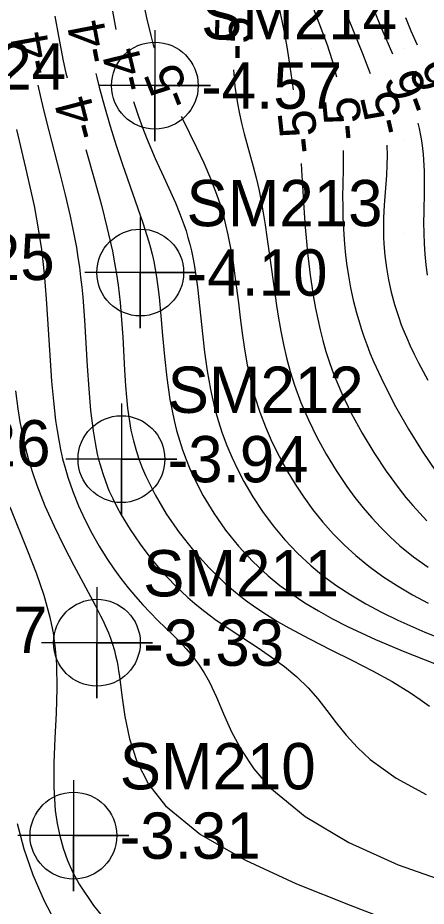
# Model space of a CAD drawing. Extents: x 2602990 to 2605851, y 618069 to 619180.
# Drawn here: x 2604114.15 to 2604136.23, y 618573.65 to 618621.63 of the extents above; entities that cross this region are included whole.
import ezdxf

# ---------------------------------------------------------------- set-up
doc = ezdxf.new("R2010")
doc.units = 0
for name, color, linetype in [('Default', 7, 'Continuous'), ('DTM Contours Major', 7, 'Continuous'), ('DTM Contours Major Text', 7, 'Continuous'), ('DTM Contours Minor', 7, 'Continuous'), ('DTM Contours Minor Text', 7, 'Continuous'), ('Exist DTM Breakline', 7, 'Continuous'), ('Exist DTM Regular Point Underwater CELL', 7, 'Continuous'), ('Exist DTM Regular Point Underwater Cogo Elevation', 7, 'Continuous'), ('Exist DTM Regular Point Underwater Cogo Number', 7, 'Continuous'), ('Exist DTM Scan Elevation Point', 7, 'Continuous')]:
    doc.layers.add(name, color=color, linetype=linetype)

# ---------------------------------------------------------------- blocks, each defined once
blk = doc.blocks.new('POINT_DISPLAY')
at = {"layer": 'Default'}
blk.add_line((0, 0), (0, 0), dxfattribs=at)

msp = doc.modelspace()

# ---------------------------------------------------------------- linework, layer by layer
at = {"layer": 'DTM Contours Major'}
for points in [[(2604116.16, 618621.717), (2604116.348, 618620.648), (2604116.477, 618619.979), (2604116.612, 618619.314), (2604116.756, 618618.649), (2604116.814, 618618.396)], [(2604117.825, 618614.526), (2604118.313, 618612.803), (2604118.666, 618611.518), (2604118.988, 618610.253), (2604119.263, 618609.022), (2604119.381, 618608.404), (2604119.482, 618607.796), (2604119.568, 618607.196), (2604119.677, 618606.249), (2604119.758, 618605.314), (2604119.819, 618604.394), (2604119.918, 618602.61), (2604119.973, 618601.752), (2604120.022, 618601.144), (2604120.084, 618600.546), (2604120.164, 618599.956), (2604120.267, 618599.371), (2604120.397, 618598.789), (2604120.56, 618598.206), (2604120.706, 618597.766), (2604120.874, 618597.322), (2604121.066, 618596.872), (2604121.567, 618595.869), (2604122.172, 618594.851), (2604122.868, 618593.84), (2604123.643, 618592.858), (2604124.485, 618591.926), (2604125.381, 618591.065), (2604125.913, 618590.613), (2604126.459, 618590.187), (2604127.021, 618589.785), (2604127.597, 618589.403), (2604128.189, 618589.038), (2604128.798, 618588.686), (2604129.917, 618588.085), (2604131.063, 618587.506), (2604132.208, 618586.937), (2604133.326, 618586.368), (2604134.39, 618585.788), (2604135.374, 618585.186), (2604135.898, 618584.824), (2604136.398, 618584.457)]]:
    msp.add_lwpolyline(points, dxfattribs=at)
at = {"layer": 'DTM Contours Minor'}
for points in [[(2604120.894, 618622.692), (2604121.109, 618621.63), (2604121.336, 618620.683), (2604121.476, 618620.173), (2604121.522, 618620.018)], [(2604128.302, 618622.043), (2604128.43, 618621.466), (2604128.567, 618620.766), (2604128.688, 618620.068), (2604128.798, 618619.365), (2604128.975, 618618.147), (2604129.03, 618617.736)], [(2604130.087, 618622.259), (2604130.625, 618620.841), (2604130.867, 618620.167), (2604130.982, 618619.826), (2604131.152, 618619.277), (2604131.231, 618618.995), (2604131.305, 618618.707), (2604131.367, 618618.442)], [(2604131.656, 618622.489), (2604132.002, 618621.613), (2604132.777, 618619.707), (2604133.02, 618619.093), (2604133.193, 618618.634)], [(2604119.275, 618622), (2604119.453, 618621.003)], [(2604133.434, 618621.981), (2604133.815, 618621.061), (2604134.398, 618619.689)], [(2604135.1, 618621.648), (2604135.4, 618620.925), (2604135.727, 618620.173)], [(2604125.813, 618618.815), (2604125.841, 618618.397), (2604125.886, 618617.928), (2604125.946, 618617.462), (2604126.02, 618617), (2604126.108, 618616.539), (2604126.241, 618615.951), (2604126.391, 618615.363), (2604126.876, 618613.595), (2604127.028, 618612.999), (2604127.171, 618612.37), (2604127.299, 618611.736), (2604127.414, 618611.097), (2604127.519, 618610.456), (2604127.616, 618609.813), (2604127.845, 618608.159), (2604128.057, 618606.621), (2604128.135, 618606.097), (2604128.243, 618605.407), (2604128.365, 618604.704), (2604128.506, 618603.991), (2604128.673, 618603.267), (2604128.869, 618602.534), (2604129.101, 618601.795), (2604129.449, 618600.856), (2604129.855, 618599.916), (2604130.313, 618598.984), (2604130.817, 618598.068), (2604131.36, 618597.178), (2604131.937, 618596.322), (2604132.369, 618595.734), (2604132.817, 618595.168), (2604133.282, 618594.624), (2604133.766, 618594.102), (2604134.272, 618593.602), (2604134.801, 618593.125), (2604135.546, 618592.523), (2604136.324, 618591.96)], [(2604118.368, 618618.623), (2604118.419, 618618.405), (2604118.549, 618617.883), (2604118.685, 618617.364), (2604118.828, 618616.847), (2604119.141, 618615.787), (2604119.472, 618614.74), (2604119.812, 618613.718), (2604120.901, 618610.562), (2604121.126, 618609.869), (2604121.228, 618609.534), (2604121.321, 618609.204), (2604121.407, 618608.876), (2604121.5, 618608.47), (2604121.582, 618608.056), (2604121.654, 618607.629), (2604121.727, 618607.102), (2604121.791, 618606.54), (2604121.884, 618605.546), (2604121.974, 618604.471), (2604122.077, 618603.343), (2604122.206, 618602.186), (2604122.375, 618601.028), (2604122.6, 618599.893), (2604122.734, 618599.351), (2604122.886, 618598.819), (2604123.056, 618598.297), (2604123.245, 618597.782), (2604123.453, 618597.272), (2604123.681, 618596.767), (2604124.172, 618595.812), (2604124.737, 618594.875), (2604125.372, 618593.965), (2604126.077, 618593.092), (2604126.848, 618592.264), (2604127.684, 618591.49), (2604128.312, 618590.98), (2604128.973, 618590.498), (2604129.667, 618590.039), (2604130.397, 618589.6), (2604131.164, 618589.178), (2604131.968, 618588.768), (2604133.487, 618588.063), (2604135.074, 618587.391), (2604136.674, 618586.759)], [(2604115.242, 618617.989), (2604115.364, 618617.433), (2604115.543, 618616.667), (2604115.825, 618615.536), (2604116.426, 618613.231), (2604116.719, 618612.07), (2604116.99, 618610.912), (2604117.224, 618609.764), (2604117.319, 618609.228), (2604117.403, 618608.694), (2604117.479, 618608.16), (2604117.546, 618607.624), (2604117.605, 618607.084), (2604117.658, 618606.538), (2604117.754, 618605.305), (2604117.907, 618602.813), (2604117.988, 618601.597), (2604118.089, 618600.429), (2604118.22, 618599.33), (2604118.27, 618599.004), (2604118.324, 618598.687), (2604118.384, 618598.377), (2604118.449, 618598.073), (2604118.52, 618597.776), (2604118.598, 618597.484), (2604118.74, 618597.018), (2604118.9, 618596.562), (2604119.08, 618596.113), (2604119.28, 618595.668), (2604119.501, 618595.226), (2604119.743, 618594.782), (2604120.22, 618593.994), (2604120.757, 618593.208), (2604121.345, 618592.437), (2604121.975, 618591.691), (2604122.641, 618590.984), (2604123.334, 618590.327), (2604123.713, 618590), (2604124.097, 618589.689), (2604124.486, 618589.391), (2604124.88, 618589.103), (2604125.28, 618588.825), (2604125.683, 618588.553), (2604127.141, 618587.601), (2604127.862, 618587.112), (2604128.56, 618586.598), (2604129.225, 618586.044), (2604129.845, 618585.439), (2604130.358, 618584.846), (2604130.852, 618584.215), (2604131.356, 618583.558), (2604131.897, 618582.891), (2604132.504, 618582.226), (2604133.204, 618581.576), (2604134.594, 618580.576), (2604136.227, 618579.681)], [(2604120.404, 618617.121), (2604120.473, 618616.901), (2604120.677, 618616.299), (2604120.891, 618615.714), (2604121.113, 618615.145), (2604121.343, 618614.589), (2604121.58, 618614.043), (2604122.133, 618612.827), (2604122.406, 618612.23), (2604122.666, 618611.64), (2604122.908, 618611.055), (2604123.124, 618610.476), (2604123.242, 618610.121), (2604123.348, 618609.765), (2604123.444, 618609.408), (2604123.53, 618609.048), (2604123.608, 618608.682), (2604123.678, 618608.31), (2604123.775, 618607.707), (2604123.859, 618607.077), (2604123.936, 618606.412), (2604124.128, 618604.561), (2604124.242, 618603.576), (2604124.382, 618602.573), (2604124.558, 618601.568), (2604124.781, 618600.577), (2604124.975, 618599.882), (2604125.197, 618599.202), (2604125.448, 618598.534), (2604125.728, 618597.876), (2604126.037, 618597.229), (2604126.373, 618596.59), (2604126.853, 618595.771), (2604127.381, 618594.969), (2604127.959, 618594.19), (2604128.588, 618593.438), (2604129.269, 618592.719), (2604130.004, 618592.039), (2604130.681, 618591.485), (2604131.399, 618590.962), (2604132.159, 618590.464), (2604132.961, 618589.99), (2604133.805, 618589.536), (2604134.693, 618589.099), (2604136.142, 618588.456), (2604137.652, 618587.856)], [(2604122.989, 618616.303), (2604123.034, 618616.211), (2604123.806, 618614.635), (2604124.197, 618613.801), (2604124.566, 618612.952), (2604124.894, 618612.101), (2604125.08, 618611.551), (2604125.242, 618611.004), (2604125.385, 618610.461), (2604125.51, 618609.919), (2604125.619, 618609.379), (2604125.716, 618608.839), (2604125.785, 618608.415), (2604125.907, 618607.56), (2604126.072, 618606.238), (2604126.169, 618605.427), (2604126.276, 618604.594), (2604126.402, 618603.744), (2604126.553, 618602.885), (2604126.738, 618602.022), (2604126.965, 618601.161), (2604127.229, 618600.343), (2604127.535, 618599.536), (2604127.883, 618598.74), (2604128.268, 618597.958), (2604128.689, 618597.192), (2604129.143, 618596.443), (2604129.608, 618595.742), (2604130.104, 618595.061), (2604130.63, 618594.403), (2604131.19, 618593.77), (2604131.786, 618593.164), (2604132.418, 618592.587), (2604133.13, 618592.01), (2604133.881, 618591.466), (2604134.666, 618590.955), (2604135.482, 618590.475), (2604136.323, 618590.024)], [(2604135.769, 618615.936), (2604135.839, 618615.654), (2604135.935, 618615.18), (2604135.984, 618614.88), (2604136.024, 618614.578), (2604136.056, 618614.274), (2604136.081, 618613.967), (2604136.098, 618613.656), (2604136.109, 618613.342), (2604136.115, 618612.806), (2604136.111, 618612.26), (2604136.09, 618611.142), (2604136.086, 618610.573), (2604136.093, 618610.001), (2604136.116, 618609.433), (2604136.155, 618608.865), (2604136.211, 618608.298), (2604136.284, 618607.734)], [(2604114.074, 618615.607), (2604114.568, 618613.535), (2604114.808, 618612.5), (2604115.029, 618611.471), (2604115.223, 618610.451), (2604115.332, 618609.788), (2604115.425, 618609.128), (2604115.506, 618608.468), (2604115.576, 618607.806), (2604115.637, 618607.138), (2604115.689, 618606.462), (2604115.763, 618605.361), (2604115.897, 618603.126), (2604115.975, 618602.017), (2604116.072, 618600.93), (2604116.195, 618599.878), (2604116.273, 618599.347), (2604116.362, 618598.827), (2604116.462, 618598.316), (2604116.576, 618597.815), (2604116.705, 618597.32), (2604116.849, 618596.832), (2604117.118, 618596.048), (2604117.427, 618595.279), (2604117.771, 618594.53), (2604118.144, 618593.803), (2604118.543, 618593.103), (2604118.961, 618592.433), (2604119.336, 618591.881), (2604119.719, 618591.354), (2604120.109, 618590.854), (2604120.504, 618590.379), (2604120.9, 618589.931), (2604121.296, 618589.509), (2604121.716, 618589.087), (2604122.542, 618588.284), (2604122.901, 618587.925), (2604123.251, 618587.552), (2604123.59, 618587.157), (2604123.915, 618586.731), (2604124.224, 618586.264), (2604124.514, 618585.75), (2604124.891, 618584.939), (2604125.273, 618584.041), (2604125.706, 618583.08), (2604126.237, 618582.081), (2604126.913, 618581.069), (2604127.781, 618580.068), (2604129.682, 618578.507), (2604132.05, 618577.095), (2604134.709, 618575.881), (2604137.481, 618574.917)], [(2604131.74, 618614.468), (2604131.728, 618613.526), (2604131.712, 618612.597), (2604131.708, 618612.023), (2604131.71, 618611.438), (2604131.722, 618610.844), (2604131.745, 618610.242), (2604131.783, 618609.634), (2604131.84, 618608.998), (2604131.917, 618608.355), (2604132.016, 618607.705), (2604132.138, 618607.046), (2604132.285, 618606.379), (2604132.458, 618605.701), (2604132.578, 618605.28), (2604132.71, 618604.853), (2604132.855, 618604.421), (2604133.013, 618603.982), (2604133.186, 618603.535), (2604133.374, 618603.079), (2604133.927, 618601.875), (2604134.565, 618600.641), (2604135.266, 618599.413), (2604136.007, 618598.227), (2604136.766, 618597.116)], [(2604134.102, 618614.756), (2604134.104, 618614.734), (2604134.113, 618614.2), (2604134.099, 618613.666), (2604134.069, 618613.13), (2604133.95, 618611.516), (2604133.932, 618611.173), (2604133.919, 618610.829), (2604133.912, 618610.484), (2604133.913, 618610.136), (2604133.921, 618609.786), (2604133.938, 618609.432), (2604133.992, 618608.788), (2604134.077, 618608.134), (2604134.192, 618607.475), (2604134.337, 618606.813), (2604134.513, 618606.154), (2604134.719, 618605.5), (2604134.877, 618605.059), (2604134.961, 618604.84), (2604135.15, 618604.381), (2604135.354, 618603.922), (2604135.573, 618603.463), (2604135.806, 618603.001), (2604136.052, 618602.535), (2604136.31, 618602.064)], [(2604129.457, 618613.76), (2604129.483, 618613.411), (2604129.634, 618611.101), (2604129.69, 618610.321), (2604129.753, 618609.544), (2604129.811, 618608.939), (2604129.877, 618608.337), (2604129.952, 618607.737), (2604130.037, 618607.137), (2604130.134, 618606.536), (2604130.243, 618605.932), (2604130.359, 618605.362), (2604130.49, 618604.787), (2604130.638, 618604.205), (2604130.808, 618603.615), (2604131.001, 618603.016), (2604131.221, 618602.407), (2604131.662, 618601.348), (2604132.176, 618600.273), (2604132.755, 618599.201), (2604133.386, 618598.151), (2604134.058, 618597.14), (2604134.759, 618596.189), (2604135.125, 618595.732), (2604135.497, 618595.295), (2604135.876, 618594.876), (2604136.263, 618594.475)], [(2604114.029, 618601.49), (2604114.157, 618600.509), (2604114.269, 618599.815), (2604114.402, 618599.126), (2604114.556, 618598.441), (2604114.735, 618597.758), (2604114.94, 618597.075), (2604115.173, 618596.392), (2604115.613, 618595.277), (2604116.11, 618594.172), (2604116.638, 618593.094), (2604117.175, 618592.061), (2604118.335, 618589.903), (2604118.625, 618589.341), (2604118.757, 618589.071), (2604118.88, 618588.808), (2604119.05, 618588.411), (2604119.157, 618588.135), (2604119.253, 618587.858), (2604119.371, 618587.464), (2604119.437, 618587.202), (2604119.497, 618586.932), (2604119.552, 618586.652), (2604119.601, 618586.359), (2604119.647, 618586.052), (2604119.774, 618585.025), (2604119.931, 618583.891), (2604120.181, 618582.689), (2604120.588, 618581.461), (2604121.215, 618580.243), (2604122.125, 618579.076), (2604124.021, 618577.524), (2604126.453, 618576.132), (2604129.219, 618574.869), (2604132.121, 618573.705), (2604134.959, 618572.609)], [(2604113.725, 618595.215), (2604114.684, 618592.85), (2604115.146, 618591.655), (2604115.558, 618590.457), (2604115.888, 618589.261), (2604115.98, 618588.84), (2604116.058, 618588.418), (2604116.123, 618587.994), (2604116.175, 618587.568), (2604116.215, 618587.138), (2604116.243, 618586.704), (2604116.264, 618585.406), (2604116.223, 618584.077), (2604116.157, 618582.736), (2604116.103, 618581.4), (2604116.098, 618580.09), (2604116.177, 618578.824), (2604116.275, 618578.128), (2604116.415, 618577.448), (2604116.601, 618576.782), (2604116.837, 618576.128), (2604117.125, 618575.48), (2604117.47, 618574.837), (2604118.234, 618573.684), (2604119.173, 618572.539)], [(2604114.118, 618578.123), (2604114.486, 618576.748), (2604114.971, 618575.357), (2604115.577, 618573.952), (2604116.307, 618572.536)]]:
    msp.add_lwpolyline(points, dxfattribs=at)
at = {"layer": 'Exist DTM Breakline'}
msp.add_spline([(2604056.195, 618608.101), (2604070.612, 618564.846), (2604060.948, 618498.617), (2604052.223, 618447.183), (2604051.568, 618445.166), (2604051.779, 618438.355), (2604056.316, 618420.051), (2604056.045, 618414.227), (2604060.112, 618404.174), (2604065.814, 618393.977), (2604079.591, 618374.932), (2604102.645, 618354.376), (2604129.573, 618330.438), (2604185.644, 618288.739), (2604229.181, 618260.22), (2604259.941, 618240.43), (2604275.412, 618231.212), (2604276.014, 618212.47)], degree=3, dxfattribs=at)
at = {"layer": 'Exist DTM Regular Point Underwater CELL'}
for points in [[(2604121.558, 618620.97), (2604121.558, 618614.97), (2604121.558, 618617.97), (2604124.558, 618617.97), (2604118.558, 618617.97)], [(2604120.77, 618610.877), (2604120.77, 618604.877), (2604120.77, 618607.877), (2604123.77, 618607.877), (2604117.77, 618607.877)], [(2604119.75, 618600.797), (2604119.75, 618594.797), (2604119.75, 618597.797), (2604122.75, 618597.797), (2604116.75, 618597.797)], [(2604118.426, 618590.886), (2604118.426, 618584.886), (2604118.426, 618587.886), (2604121.426, 618587.886), (2604115.426, 618587.886)], [(2604117.16, 618580.465), (2604117.16, 618574.465), (2604117.16, 618577.465), (2604120.16, 618577.465), (2604114.16, 618577.465)]]:
    msp.add_lwpolyline(points, dxfattribs=at)
for centre in [(2604121.558, 618617.97), (2604120.77, 618607.877), (2604119.75, 618597.797), (2604118.426, 618587.886), (2604117.16, 618577.465)]:
    msp.add_circle(centre, 2.344, dxfattribs=at)

# ---------------------------------------------------------------- block references
at = {"layer": 'Exist DTM Scan Elevation Point', "xscale": 1.3123333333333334, "yscale": 1.3123333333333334}
for p in [(2604130, 618620), (2604135, 618620), (2604130, 618615), (2604135, 618615), (2604135, 618610), (2604135, 618605)]:
    msp.add_blockref('POINT_DISPLAY', p, dxfattribs=at)

# ---------------------------------------------------------------- texts
at = {"layer": 'DTM Contours Major Text'}
msp.add_text('-4', height=2, rotation=104.6456, dxfattribs=at).set_placement((2604118.632, 618615.282))
at = {"layer": 'DTM Contours Minor Text'}
for s, rotation, p in [('-5', 89.1421, (2604126.791, 618619.327)), ('-4', 100.9718, (2604119.211, 618619.323)), ('-4', 100.2581, (2604116.101, 618618.68)), ('-4', 103.7633, (2604121.192, 618617.855)), ('-6', 111.7509, (2604138.001, 618617.343)), ('-5', 111.5463, (2604123.64, 618617.124)), ('-6', 110.0661, (2604136.6, 618616.798)), ('-5', 95.3552, (2604132.799, 618615.094)), ('-5', 103.2014, (2604135.11, 618615.525)), ('-5', 96.1313, (2604130.423, 618614.394))]:
    msp.add_text(s, height=2, rotation=rotation, dxfattribs=at).set_placement(p)
at = {"layer": 'Exist DTM Regular Point Underwater Cogo Elevation'}
for s, p in [('-4.57', (2604124.058, 618616.72)), ('-4.10', (2604123.27, 618606.627)), ('-3.94', (2604122.25, 618596.547)), ('-3.33', (2604120.926, 618586.636)), ('-3.31', (2604119.66, 618576.215))]:
    msp.add_text(s, height=2.5, dxfattribs=at).set_placement(p)
at = {"layer": 'Exist DTM Regular Point Underwater Cogo Number'}
for s, p in [('SM214', (2604124.058, 618620.47)), ('SM124', (2604106.169, 618617.755)), ('SM213', (2604123.27, 618610.377)), ('SM125', (2604105.551, 618607.471)), ('SM212', (2604122.25, 618600.297)), ('SM126', (2604105.331, 618597.405)), ('SM211', (2604120.926, 618590.386)), ('SM127', (2604105.159, 618587.331)), ('SM210', (2604119.66, 618579.965))]:
    msp.add_text(s, height=2.5, dxfattribs=at).set_placement(p)

doc.saveas('drawing.dxf')
